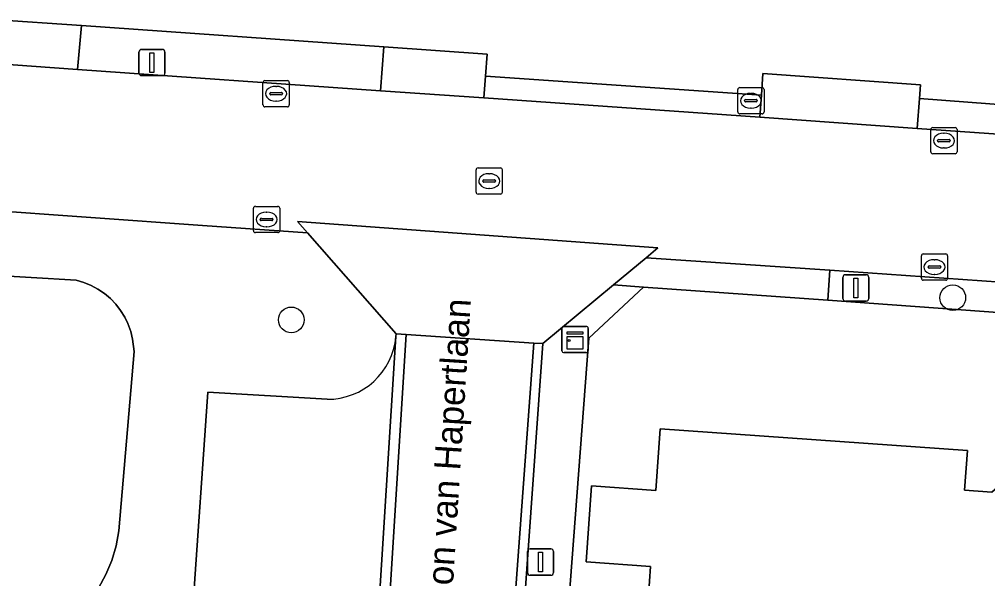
# Model space of a CAD drawing. Extents: x 157320 to 158835, y 386650 to 388491.
# Drawn here: x 158324.34 to 158361.21, y 387511.2 to 387532.5 of the extents above; entities that cross this region are included whole.
import ezdxf

# ---------------------------------------------------------------- set-up
doc = ezdxf.new("R2010")
doc.units = 0
for name, color, linetype in [('IMGEO_Berm_groen', 7, 'Continuous'), ('IMGEO_Boom', 7, 'Continuous'), ('IMGEO_Brandkraan', 7, 'Continuous'), ('IMGEO_Erf', 7, 'Continuous'), ('IMGEO_Groenvoorziening', 7, 'Continuous'), ('IMGEO_Kast', 7, 'Continuous'), ('IMGEO_Kolk', 7, 'Continuous'), ('IMGEO_Lichtmast', 7, 'Continuous'), ('IMGEO_Openbare_ruimte_label', 7, 'Continuous'), ('IMGEO_Pand', 7, 'Continuous'), ('IMGEO_Parkeervlak_open', 7, 'Continuous'), ('IMGEO_Rijbaan_lokaal_gesloten', 7, 'Continuous'), ('IMGEO_Rijbaan_lokaal_open', 7, 'Continuous'), ('IMGEO_Rioolput', 7, 'Continuous'), ('IMGEO_Voetpad_open', 7, 'Continuous')]:
    doc.layers.add(name, color=color, linetype=linetype)

msp = doc.modelspace()

# ---------------------------------------------------------------- linework, layer by layer
at = {"layer": 'IMGEO_Berm_groen'}
for points in [[(158355.203, 387522.941), (158348.215, 387523.423), (158346.966, 387522.386), (158348.111, 387522.304), (158355.125, 387521.802)], [(158363.881, 387522.343), (158355.203, 387522.941), (158355.125, 387521.802), (158362.654, 387521.264)], [(158346.026, 387520.359), (158348.111, 387522.304), (158346.966, 387522.386), (158344.271, 387520.149), (158343.514, 387509.429), (158345.191, 387509.303)]]:
    msp.add_lwpolyline(points, close=True, dxfattribs=at)
at = {"layer": 'IMGEO_Boom'}
for centre in [(158359.886, 387521.899), (158334.696, 387521.054)]:
    msp.add_circle(centre, 0.489, dxfattribs=at)
at = {"layer": 'IMGEO_Brandkraan'}
for p, q in [((158351.775, 387529.9), (158352.627, 387529.9)), ((158351.7, 387528.974), (158351.7, 387529.826)), ((158352.188, 387529.68), (158352.213, 387529.68)), ((158352.701, 387529.826), (158352.701, 387528.974)), ((158351.959, 387529.394), (158351.959, 387529.406)), ((158352.397, 387529.357), (158351.999, 387529.357)), ((158352.002, 387529.443), (158352.4, 387529.443)), ((158352.443, 387529.406), (158352.443, 387529.394)), ((158352.627, 387528.9), (158351.775, 387528.9)), ((158352.211, 387529.12), (158352.186, 387529.12))]:
    msp.add_line(p, q, dxfattribs=at)
for points in [[(158351.775, 387529.9), (158352.627, 387529.9)], [(158351.7, 387528.974), (158351.7, 387529.826)], [(158352.701, 387529.826), (158352.701, 387528.974)], [(158352.627, 387528.9), (158351.775, 387528.9)]]:
    msp.add_lwpolyline(points, dxfattribs=at)
for centre, radius, start, end in [((158351.777, 387529.824), 0.0765, 91.552, 178.448), ((158351.777, 387529.824), 0.0765, 91.552, 178.448), ((158352.625, 387529.824), 0.0765, 1.552, 88.448), ((158352.625, 387529.824), 0.0765, 1.552, 88.448), ((158351.999, 387529.403), 0.0403, 85.8775, 175.7526), ((158351.996, 387529.393), 0.0366, 178.938, 274.7102), ((158352.4, 387529.4), 0.043, 264.8664, 352.4533), ((158352.404, 387529.405), 0.0386, 1.7309, 96.639), ((158351.777, 387528.976), 0.0765, 181.552, 268.448), ((158351.777, 387528.976), 0.0765, 181.552, 268.448), ((158352.625, 387528.976), 0.0765, 271.552, 358.448), ((158352.625, 387528.976), 0.0765, 271.552, 358.448)]:
    msp.add_arc(centre, radius, start, end, dxfattribs=at)
for centre, major_axis, ratio, start_param, end_param in [((158352.187, 387529.4), (-0.387, 0.002), 0.722429, 4.712389, 7.853982), ((158352.212, 387529.4), (-0.39, 0.002), 0.717154, 1.570796, 4.712389)]:
    msp.add_ellipse(centre, major_axis=major_axis, ratio=ratio, start_param=start_param, end_param=end_param, dxfattribs=at)
at = {"layer": 'IMGEO_Erf'}
for points in [[(158323.325, 387532.499), (158326.705, 387532.261), (158338.218, 387531.45), (158342.159, 387531.173), (158342.093, 387530.34), (158352.601, 387529.614), (158352.658, 387530.434), (158358.66, 387530.011), (158358.62, 387529.489), (158371.335, 387528.519), (158371.376, 387529.116), (158374.425, 387528.901), (158374.369, 387527.904), (158385.808, 387527.258)], [(158389.232, 387519.364), (158384.098, 387519.731), (158382.938, 387519.814), (158378.52, 387520.13), (158371.218, 387520.652), (158367.002, 387520.953), (158364.778, 387521.112), (158362.654, 387521.264), (158355.125, 387521.802), (158348.111, 387522.304), (158346.026, 387520.359), (158345.191, 387509.303), (158345.086, 387507.913), (158344.751, 387503.482), (158344.614, 387501.669), (158344.493, 387500.06), (158344.487, 387499.94), (158344.359, 387496.426), (158344.472, 387491.368)]]:
    msp.add_lwpolyline(points, dxfattribs=at)
msp.add_lwpolyline([(158348.217, 387509.432), (158348.373, 387511.663), (158345.93, 387511.835), (158346.132, 387514.728), (158348.576, 387514.556), (158348.74, 387516.9), (158360.446, 387516.078), (158360.339, 387514.563), (158361.368, 387514.495), (158365.45, 387518.03), (158369.94, 387512.92), (158380.98, 387512.11), (158380.612, 387507.124), (158380.429, 387504.641), (158371.314, 387505.31), (158371.363, 387505.978), (158370.396, 387506.048), (158368.181, 387504.027), (158364.558, 387508.285), (158353.205, 387509.082)], close=True, dxfattribs=at)
at = {"layer": 'IMGEO_Groenvoorziening'}
for points in [[(158338.094, 387529.782), (158338.218, 387531.45), (158326.705, 387532.261), (158326.554, 387530.592)], [(158352.601, 387529.614), (158342.093, 387530.34), (158342.026, 387529.506), (158352.543, 387528.768)], [(158371.335, 387528.519), (158358.62, 387529.489), (158358.533, 387528.347), (158371.261, 387527.453)]]:
    msp.add_lwpolyline(points, close=True, dxfattribs=at)
for points in [[(158338.68, 387520.423), (158338.686, 387520.526), (158335.311, 387524.367), (158331.321, 387524.652), (158310.041, 387526.175), (158309.243, 387526.232), (158309.072, 387523.146)], [(158327.352, 387510.842), (158327.632, 387511.353), (158327.857, 387511.89), (158328.024, 387512.447), (158328.132, 387513.019), (158328.719, 387519.852), (158328.655, 387520.324), (158328.584, 387520.614), (158328.475, 387520.917), (158328.353, 387521.162), (158328.196, 387521.415), (158328.013, 387521.651), (158327.807, 387521.866), (158327.579, 387522.058), (158327.333, 387522.226), (158327.07, 387522.366), (158326.794, 387522.479), (158326.508, 387522.562), (158312.778, 387523.374)], [(158312.778, 387523.374), (158326.508, 387522.562), (158326.794, 387522.479), (158327.07, 387522.366), (158327.333, 387522.226), (158327.579, 387522.058), (158327.807, 387521.866), (158328.013, 387521.651), (158328.196, 387521.415), (158328.353, 387521.162), (158328.475, 387520.917), (158328.584, 387520.614), (158328.655, 387520.324), (158328.719, 387519.852), (158328.132, 387513.019), (158328.024, 387512.447), (158327.857, 387511.89), (158327.632, 387511.353), (158327.352, 387510.842), (158327.021, 387510.364), (158330.941, 387510.097), (158331.523, 387518.299), (158336.062, 387518.03)]]:
    msp.add_lwpolyline(points, dxfattribs=at)
msp.add_arc((158336.087, 387520.631), 2.601, 269.4462, 355.4119, dxfattribs=at)
at = {"layer": 'IMGEO_Kast'}
for p, q in [((158345.004, 387519.881), (158345.004, 387520.722)), ((158345.004, 387520.722), (158345.004, 387519.881)), ((158345.079, 387520.806), (158345.92, 387520.806)), ((158345.92, 387520.806), (158345.079, 387520.806)), ((158346.004, 387520.731), (158346.004, 387519.89)), ((158346.004, 387519.89), (158346.004, 387520.731)), ((158345.929, 387519.806), (158345.088, 387519.806)), ((158345.088, 387519.806), (158345.929, 387519.806))]:
    msp.add_line(p, q, dxfattribs=at)
for points in [[(158345.199, 387520.596), (158345.799, 387520.596), (158345.799, 387520.511), (158345.199, 387520.511), (158345.199, 387520.596)], [(158345.199, 387520.421), (158345.799, 387520.421), (158345.799, 387519.932), (158345.199, 387519.932), (158345.199, 387520.421)]]:
    msp.add_lwpolyline(points, dxfattribs=at)
msp.add_circle((158345.283, 387520.27), 0.0377, dxfattribs=at)
for centre, start, end in [((158345.082, 387520.728), 92.4484, 184.2845), ((158345.082, 387520.728), 92.4484, 184.2845), ((158345.926, 387520.728), 2.4484, 94.2845), ((158345.926, 387520.728), 2.4484, 94.2845), ((158345.082, 387519.884), 182.4484, 274.2845), ((158345.082, 387519.884), 182.4484, 274.2845), ((158345.926, 387519.884), 272.4484, 4.2845), ((158345.926, 387519.884), 272.4484, 4.2845)]:
    msp.add_arc(centre, 0.0779, start, end, dxfattribs=at)
at = {"layer": 'IMGEO_Kolk'}
for p, q in [((158333.619, 387529.242), (158333.619, 387530.094)), ((158333.694, 387530.168), (158334.546, 387530.168)), ((158334.107, 387529.948), (158334.132, 387529.948)), ((158334.62, 387530.094), (158334.62, 387529.242)), ((158333.878, 387529.662), (158333.878, 387529.674)), ((158334.316, 387529.625), (158333.918, 387529.625)), ((158333.921, 387529.711), (158334.319, 387529.711)), ((158334.362, 387529.674), (158334.362, 387529.662)), ((158334.546, 387529.168), (158333.694, 387529.168)), ((158334.13, 387529.388), (158334.105, 387529.388)), ((158359.048, 387527.454), (158359.048, 387528.306)), ((158359.123, 387528.38), (158359.975, 387528.38)), ((158359.536, 387528.16), (158359.561, 387528.16)), ((158360.049, 387528.306), (158360.049, 387527.454)), ((158359.307, 387527.874), (158359.307, 387527.886)), ((158359.745, 387527.837), (158359.347, 387527.837)), ((158359.35, 387527.923), (158359.748, 387527.923)), ((158359.791, 387527.886), (158359.791, 387527.874)), ((158359.975, 387527.38), (158359.123, 387527.38)), ((158359.559, 387527.6), (158359.534, 387527.6)), ((158333.255, 387524.452), (158333.255, 387525.304)), ((158333.33, 387525.378), (158334.182, 387525.378)), ((158333.743, 387525.158), (158333.768, 387525.158)), ((158334.256, 387525.304), (158334.256, 387524.452)), ((158333.514, 387524.872), (158333.514, 387524.884)), ((158333.952, 387524.835), (158333.554, 387524.835)), ((158333.557, 387524.921), (158333.955, 387524.921)), ((158333.998, 387524.884), (158333.998, 387524.872)), ((158334.182, 387524.378), (158333.33, 387524.378)), ((158333.766, 387524.598), (158333.741, 387524.598)), ((158358.689, 387522.64), (158358.689, 387523.492)), ((158358.764, 387523.566), (158359.616, 387523.566)), ((158359.177, 387523.346), (158359.202, 387523.346)), ((158359.69, 387523.492), (158359.69, 387522.64)), ((158358.948, 387523.06), (158358.948, 387523.072)), ((158359.386, 387523.023), (158358.988, 387523.023)), ((158358.991, 387523.109), (158359.389, 387523.109)), ((158359.432, 387523.072), (158359.432, 387523.06)), ((158359.616, 387522.566), (158358.764, 387522.566)), ((158359.2, 387522.786), (158359.175, 387522.786))]:
    msp.add_line(p, q, dxfattribs=at)
for points in [[(158333.619, 387529.242), (158333.619, 387530.094)], [(158333.694, 387530.168), (158334.546, 387530.168)], [(158334.62, 387530.094), (158334.62, 387529.242)], [(158334.546, 387529.168), (158333.694, 387529.168)], [(158359.048, 387527.454), (158359.048, 387528.306)], [(158359.123, 387528.38), (158359.975, 387528.38)], [(158360.049, 387528.306), (158360.049, 387527.454)], [(158359.975, 387527.38), (158359.123, 387527.38)], [(158333.255, 387524.452), (158333.255, 387525.304)], [(158333.33, 387525.378), (158334.182, 387525.378)], [(158334.256, 387525.304), (158334.256, 387524.452)], [(158334.182, 387524.378), (158333.33, 387524.378)], [(158358.689, 387522.64), (158358.689, 387523.492)], [(158358.764, 387523.566), (158359.616, 387523.566)], [(158359.69, 387523.492), (158359.69, 387522.64)], [(158359.616, 387522.566), (158358.764, 387522.566)]]:
    msp.add_lwpolyline(points, dxfattribs=at)
for centre, radius, start, end in [((158333.696, 387530.092), 0.0765, 91.552, 178.448), ((158333.696, 387530.092), 0.0765, 91.552, 178.448), ((158334.544, 387530.092), 0.0765, 1.552, 88.448), ((158334.544, 387530.092), 0.0765, 1.552, 88.448), ((158333.918, 387529.671), 0.0403, 85.8775, 175.7526), ((158333.915, 387529.661), 0.0366, 178.938, 274.7102), ((158334.319, 387529.668), 0.043, 264.8664, 352.4533), ((158334.323, 387529.673), 0.0386, 1.7309, 96.639), ((158333.696, 387529.244), 0.0765, 181.552, 268.448), ((158333.696, 387529.244), 0.0765, 181.552, 268.448), ((158334.544, 387529.244), 0.0765, 271.552, 358.448), ((158334.544, 387529.244), 0.0765, 271.552, 358.448), ((158359.125, 387528.304), 0.0765, 91.552, 178.448), ((158359.125, 387528.304), 0.0765, 91.552, 178.448), ((158359.973, 387528.304), 0.0765, 1.552, 88.448), ((158359.973, 387528.304), 0.0765, 1.552, 88.448), ((158359.347, 387527.883), 0.0403, 85.8775, 175.7526), ((158359.344, 387527.873), 0.0366, 178.938, 274.7102), ((158359.748, 387527.88), 0.043, 264.8664, 352.4533), ((158359.752, 387527.885), 0.0386, 1.7309, 96.639), ((158359.125, 387527.456), 0.0765, 181.552, 268.448), ((158359.125, 387527.456), 0.0765, 181.552, 268.448), ((158359.973, 387527.456), 0.0765, 271.552, 358.448), ((158359.973, 387527.456), 0.0765, 271.552, 358.448), ((158333.332, 387525.302), 0.0765, 91.552, 178.448), ((158333.332, 387525.302), 0.0765, 91.552, 178.448), ((158334.18, 387525.302), 0.0765, 1.552, 88.448), ((158334.18, 387525.302), 0.0765, 1.552, 88.448), ((158333.554, 387524.881), 0.0403, 85.8775, 175.7526), ((158333.551, 387524.871), 0.0366, 178.938, 274.7102), ((158333.955, 387524.878), 0.043, 264.8664, 352.4533), ((158333.959, 387524.883), 0.0386, 1.7309, 96.639), ((158333.332, 387524.454), 0.0765, 181.552, 268.448), ((158333.332, 387524.454), 0.0765, 181.552, 268.448), ((158334.18, 387524.454), 0.0765, 271.552, 358.448), ((158334.18, 387524.454), 0.0765, 271.552, 358.448), ((158358.766, 387523.49), 0.0765, 91.552, 178.448), ((158358.766, 387523.49), 0.0765, 91.552, 178.448), ((158359.614, 387523.49), 0.0765, 1.552, 88.448), ((158359.614, 387523.49), 0.0765, 1.552, 88.448), ((158358.988, 387523.069), 0.0403, 85.8775, 175.7526), ((158358.985, 387523.059), 0.0366, 178.938, 274.7102), ((158359.389, 387523.066), 0.043, 264.8664, 352.4533), ((158359.393, 387523.071), 0.0386, 1.7309, 96.639), ((158358.766, 387522.642), 0.0765, 181.552, 268.448), ((158358.766, 387522.642), 0.0765, 181.552, 268.448), ((158359.614, 387522.642), 0.0765, 271.552, 358.448), ((158359.614, 387522.642), 0.0765, 271.552, 358.448)]:
    msp.add_arc(centre, radius, start, end, dxfattribs=at)
for centre, major_axis, ratio, start_param, end_param in [((158334.106, 387529.668), (-0.387, 0.002), 0.722429, 4.712389, 7.853982), ((158334.131, 387529.668), (-0.39, 0.002), 0.717154, 1.570796, 4.712389), ((158359.535, 387527.88), (-0.387, 0.002), 0.722429, 4.712389, 7.853982), ((158359.56, 387527.88), (-0.39, 0.002), 0.717154, 1.570796, 4.712389), ((158333.742, 387524.878), (-0.387, 0.002), 0.722429, 4.712389, 7.853982), ((158333.767, 387524.878), (-0.39, 0.002), 0.717154, 1.570796, 4.712389), ((158359.176, 387523.066), (-0.387, 0.002), 0.722429, 4.712389, 7.853982), ((158359.201, 387523.066), (-0.39, 0.002), 0.717154, 1.570796, 4.712389)]:
    msp.add_ellipse(centre, major_axis=major_axis, ratio=ratio, start_param=start_param, end_param=end_param, dxfattribs=at)
at = {"layer": 'IMGEO_Lichtmast'}
for p, q in [((158328.995, 387531.355), (158329.785, 387531.355)), ((158329.785, 387531.355), (158328.995, 387531.355)), ((158328.895, 387530.455), (158328.895, 387531.255)), ((158328.895, 387531.255), (158328.895, 387530.455)), ((158329.885, 387531.255), (158329.885, 387530.455)), ((158329.885, 387530.455), (158329.885, 387531.255)), ((158329.785, 387530.355), (158328.995, 387530.355)), ((158328.995, 387530.355), (158329.785, 387530.355)), ((158355.7, 387521.871), (158355.7, 387522.671)), ((158355.7, 387522.671), (158355.7, 387521.871)), ((158355.8, 387522.771), (158356.59, 387522.771)), ((158356.59, 387522.771), (158355.8, 387522.771)), ((158356.69, 387522.671), (158356.69, 387521.871)), ((158356.69, 387521.871), (158356.69, 387522.671)), ((158356.59, 387521.771), (158355.8, 387521.771)), ((158355.8, 387521.771), (158356.59, 387521.771)), ((158343.692, 387511.428), (158343.692, 387512.228)), ((158343.692, 387512.228), (158343.692, 387511.428)), ((158343.792, 387512.328), (158344.582, 387512.328)), ((158344.582, 387512.328), (158343.792, 387512.328)), ((158344.682, 387512.228), (158344.682, 387511.428)), ((158344.682, 387511.428), (158344.682, 387512.228)), ((158344.582, 387511.328), (158343.792, 387511.328)), ((158343.792, 387511.328), (158344.582, 387511.328))]:
    msp.add_line(p, q, dxfattribs=at)
for points in [[(158329.315, 387531.23), (158329.465, 387531.23), (158329.465, 387530.48), (158329.315, 387530.48), (158329.315, 387531.23)], [(158356.12, 387522.646), (158356.27, 387522.646), (158356.27, 387521.896), (158356.12, 387521.896), (158356.12, 387522.646)], [(158344.112, 387512.203), (158344.262, 387512.203), (158344.262, 387511.453), (158344.112, 387511.453), (158344.112, 387512.203)]]:
    msp.add_lwpolyline(points, dxfattribs=at)
for centre, start, end in [((158328.995, 387531.255), 90, 180), ((158328.995, 387531.255), 90, 180), ((158329.785, 387531.255), 0, 90), ((158329.785, 387531.255), 360, 90), ((158328.995, 387530.455), 180, 270), ((158328.995, 387530.455), 180, 270), ((158329.785, 387530.455), 270, 0), ((158329.785, 387530.455), 270, 0), ((158355.8, 387522.671), 90, 180), ((158355.8, 387522.671), 90, 180), ((158356.59, 387522.671), 0, 90), ((158356.59, 387522.671), 360, 90), ((158355.8, 387521.871), 180, 270), ((158355.8, 387521.871), 180, 270), ((158356.59, 387521.871), 270, 0), ((158356.59, 387521.871), 270, 0), ((158343.792, 387512.228), 90, 180), ((158343.792, 387512.228), 90, 180), ((158344.582, 387512.228), 0, 90), ((158344.582, 387512.228), 360, 90), ((158343.792, 387511.428), 180, 270), ((158343.792, 387511.428), 180, 270), ((158344.582, 387511.428), 270, 0), ((158344.582, 387511.428), 270, 0)]:
    msp.add_arc(centre, 0.1, start, end, dxfattribs=at)
at = {"layer": 'IMGEO_Pand'}
msp.add_lwpolyline([(158348.576, 387514.556), (158346.132, 387514.728), (158345.93, 387511.835), (158348.373, 387511.663), (158348.217, 387509.432), (158353.205, 387509.082), (158364.558, 387508.285), (158368.181, 387504.027), (158370.396, 387506.048), (158371.363, 387505.978), (158371.314, 387505.31), (158380.429, 387504.641), (158380.612, 387507.124), (158380.98, 387512.11), (158369.94, 387512.92), (158365.45, 387518.03), (158361.368, 387514.495), (158360.339, 387514.563), (158360.446, 387516.078), (158348.74, 387516.9)], close=True, dxfattribs=at)
at = {"layer": 'IMGEO_Parkeervlak_open'}
for points in [[(158335.142, 387495.381), (158337.11, 387495.374), (158337.4, 387500), (158338.68, 387520.423)], [(158336.062, 387518.03), (158331.523, 387518.299), (158330.941, 387510.097), (158330.224, 387500), (158330.088, 387498.078), (158332.502, 387497.921)]]:
    msp.add_lwpolyline(points, dxfattribs=at)
msp.add_arc((158336.087, 387520.631), 2.601, 269.4462, 355.4119, dxfattribs=at)
at = {"layer": 'IMGEO_Rijbaan_lokaal_gesloten'}
for points in [[(158358.533, 387528.347), (158352.543, 387528.768), (158342.026, 387529.506), (158338.094, 387529.782), (158326.554, 387530.592), (158323.212, 387530.827)], [(158449.882, 387500), (158449.506, 387498.19), (158454.465, 387495.798), (158456.52, 387500), (158459.153, 387505.4), (158440.186, 387514.716), (158436.033, 387516.756), (158435.364, 387517.085), (158429.524, 387519.953), (158415.387, 387524.355), (158390.395, 387526.11), (158385.741, 387526.437), (158374.331, 387527.238), (158371.261, 387527.453), (158358.533, 387528.347)], [(158310.041, 387526.175), (158331.321, 387524.652), (158335.311, 387524.367), (158334.935, 387524.795), (158348.661, 387523.793), (158348.215, 387523.423), (158355.203, 387522.941), (158363.881, 387522.343), (158365.949, 387522.2), (158370.179, 387521.903), (158379.788, 387521.235), (158384.183, 387520.929), (158389.303, 387520.561)], [(158346.151, 387471.8), (158345.181, 387475.032), (158344.361, 387478.227), (158343.64, 387481.315), (158342.319, 387491.073), (158342.199, 387495.545), (158342.448, 387500), (158343.927, 387520.171), (158339.068, 387520.5), (158337.783, 387500), (158337.501, 387494.452)]]:
    msp.add_lwpolyline(points, dxfattribs=at)
at = {"layer": 'IMGEO_Rijbaan_lokaal_open'}
msp.add_lwpolyline([(158334.935, 387524.795), (158335.311, 387524.367), (158338.686, 387520.526), (158339.068, 387520.5), (158343.927, 387520.171), (158344.271, 387520.149), (158346.966, 387522.386), (158348.215, 387523.423), (158348.661, 387523.793)], close=True, dxfattribs=at)
for points in [[(158337.501, 387494.452), (158337.783, 387500), (158339.068, 387520.5), (158338.686, 387520.526), (158338.68, 387520.423), (158337.4, 387500), (158337.11, 387495.374), (158337.101, 387494.459)], [(158342.85, 387500), (158342.975, 387501.788), (158343.102, 387503.596), (158343.416, 387508.039), (158343.514, 387509.429), (158344.271, 387520.149), (158343.927, 387520.171), (158342.448, 387500), (158342.199, 387495.545), (158342.319, 387491.073), (158343.64, 387481.315), (158344.361, 387478.227), (158345.181, 387475.032), (158346.151, 387471.8)]]:
    msp.add_lwpolyline(points, dxfattribs=at)
at = {"layer": 'IMGEO_Rioolput'}
for p, q in [((158341.732, 387525.916), (158341.732, 387526.768)), ((158341.807, 387526.842), (158342.659, 387526.842)), ((158342.22, 387526.622), (158342.245, 387526.622)), ((158342.733, 387526.768), (158342.733, 387525.916)), ((158341.991, 387526.336), (158341.991, 387526.348)), ((158342.429, 387526.299), (158342.031, 387526.299)), ((158342.034, 387526.385), (158342.432, 387526.385)), ((158342.475, 387526.348), (158342.475, 387526.336)), ((158342.659, 387525.842), (158341.807, 387525.842)), ((158342.243, 387526.062), (158342.218, 387526.062))]:
    msp.add_line(p, q, dxfattribs=at)
for points in [[(158341.732, 387525.916), (158341.732, 387526.768)], [(158341.807, 387526.842), (158342.659, 387526.842)], [(158342.733, 387526.768), (158342.733, 387525.916)], [(158342.659, 387525.842), (158341.807, 387525.842)]]:
    msp.add_lwpolyline(points, dxfattribs=at)
for centre, radius, start, end in [((158341.809, 387526.766), 0.0765, 91.552, 178.448), ((158341.809, 387526.766), 0.0765, 91.552, 178.448), ((158342.657, 387526.766), 0.0765, 1.552, 88.448), ((158342.657, 387526.766), 0.0765, 1.552, 88.448), ((158342.031, 387526.345), 0.0403, 85.8775, 175.7526), ((158342.028, 387526.335), 0.0366, 178.938, 274.7102), ((158342.432, 387526.342), 0.043, 264.8664, 352.4533), ((158342.436, 387526.347), 0.0386, 1.7309, 96.639), ((158341.809, 387525.918), 0.0765, 181.552, 268.448), ((158341.809, 387525.918), 0.0765, 181.552, 268.448), ((158342.657, 387525.918), 0.0765, 271.552, 358.448), ((158342.657, 387525.918), 0.0765, 271.552, 358.448)]:
    msp.add_arc(centre, radius, start, end, dxfattribs=at)
for centre, major_axis, ratio, start_param, end_param in [((158342.219, 387526.342), (-0.387, 0.002), 0.722429, 4.712389, 7.853982), ((158342.244, 387526.342), (-0.39, 0.002), 0.717154, 1.570796, 4.712389)]:
    msp.add_ellipse(centre, major_axis=major_axis, ratio=ratio, start_param=start_param, end_param=end_param, dxfattribs=at)
at = {"layer": 'IMGEO_Voetpad_open'}
for points in [[(158323.212, 387530.827), (158326.554, 387530.592), (158326.705, 387532.261), (158323.325, 387532.499)], [(158342.159, 387531.173), (158338.218, 387531.45), (158338.094, 387529.782), (158342.026, 387529.506), (158342.093, 387530.34)], [(158358.62, 387529.489), (158358.66, 387530.011), (158352.658, 387530.434), (158352.601, 387529.614), (158352.543, 387528.768), (158358.533, 387528.347)]]:
    msp.add_lwpolyline(points, close=True, dxfattribs=at)

# ---------------------------------------------------------------- texts
at = {"layer": 'IMGEO_Openbare_ruimte_label'}
msp.add_text('Simon van Hapertlaan', height=1, rotation=86.3879, dxfattribs=at).set_placement((158340.707, 387508.627))

doc.saveas('drawing.dxf')
